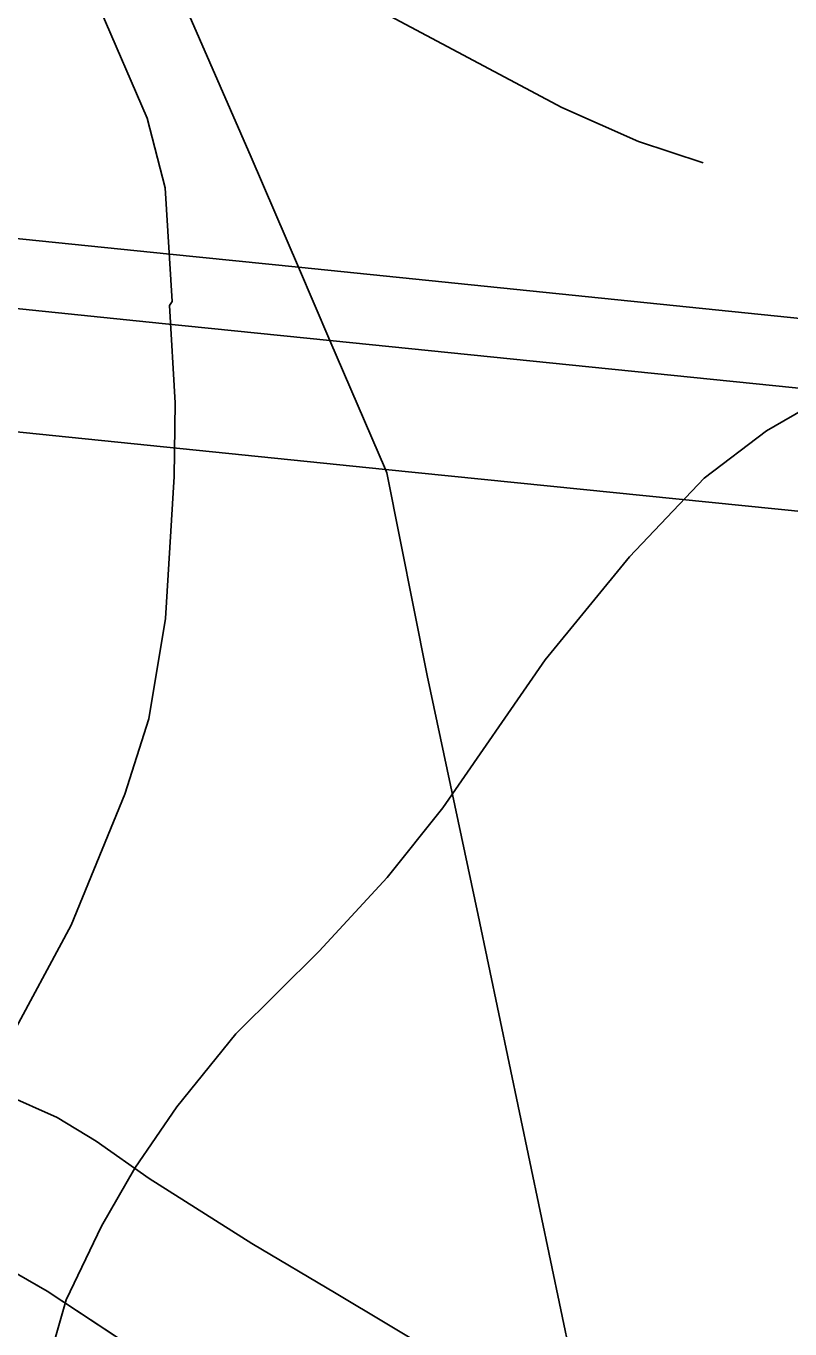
# Model space of a CAD drawing. Extents: x -662620 to -656370, y -1067090 to -1062990.
# Drawn here: x -659265.6 to -659132.3, y -1064575.4 to -1064347.8 of the extents above; entities that cross this region are included whole.
import ezdxf

# ---------------------------------------------------------------- set-up
doc = ezdxf.new("R2010")
doc.units = 0
for name, color, linetype in [('ELEK__VEDENÍ_VN_-_NADZEMNÍ', 7, 'Continuous'), ('ELEK__VEDENÍ_VVN_-_NADZEMNÍ', 7, 'Continuous'), ('OBVOD_PÚ', 7, 'Continuous'), ('ORNÁ_PŮDA_-_STÁVAJÍCÍ', 7, 'Continuous'), ('Trvalý_trávní_porost_-_stávající', 7, 'Continuous'), ('VRSTEVNICE_ZÁKLADNÍ', 7, 'Continuous')]:
    doc.layers.add(name, color=color, linetype=linetype)

msp = doc.modelspace()

# ---------------------------------------------------------------- linework, layer by layer
at = {"layer": 'ELEK__VEDENÍ_VN_-_NADZEMNÍ'}
for points in [[(-659436.3, -1064401.69), (-659365.89, -1064408.76), (-659285.52, -1064416.87), (-659202.89, -1064425.33)], [(-659202.89, -1064425.33), (-659202.66, -1064425.86), (-659195.61, -1064461.27), (-659186.7, -1064503.14), (-659166.89, -1064597.91), (-659147.43, -1064692.58), (-659127.16, -1064790.84), (-659109.95, -1064874.79), (-659099.04, -1064928.03)], [(-659202.89, -1064425.33), (-659202.87, -1064425.33), (-659123.42, -1064433.34), (-659039.17, -1064442.02), (-658964.38, -1064449.54), (-658883.91, -1064457.75), (-658803.31, -1064465.69), (-658730.05, -1064473.04), (-658656.44, -1064480.63), (-658574.39, -1064488.96), (-658493.4, -1064497.29), (-658425.62, -1064523.99), (-658343.49, -1064556.56), (-658326.71, -1064559.93)]]:
    msp.add_lwpolyline(points, dxfattribs=at)
at = {"layer": 'ELEK__VEDENÍ_VVN_-_NADZEMNÍ'}
for points in [[(-659212.59, -1064402.76), (-659241.86, -1064399.78), (-659588.53, -1064364.37), (-659927.91, -1064329.98), (-660254.66, -1064303.24), (-660516.66, -1064073.17), (-660833.72, -1063804.76), (-661111.8, -1063569.65)], [(-659356.4, -1064068.25), (-659321.79, -1064148.56), (-659286.87, -1064229.18), (-659251.57, -1064312.81), (-659226.35, -1064370.73), (-659218.08, -1064389.98)], [(-659926.77, -1064317.9), (-659587.23, -1064352.28), (-659240.54, -1064387.68), (-659218.08, -1064389.98)], [(-659218.08, -1064389.98), (-659212.59, -1064402.76)], [(-659218.08, -1064389.98), (-658852.47, -1064427.42), (-658490.13, -1064464.32), (-658238.99, -1064486.08)], [(-658491.32, -1064476.36), (-658853.78, -1064439.3), (-659212.59, -1064402.76)], [(-659212.59, -1064402.76), (-659202.89, -1064425.33)]]:
    msp.add_lwpolyline(points, dxfattribs=at)
at = {"layer": 'OBVOD_PÚ'}
for points in [[(-659261.9, -1064568.85), (-659277.21, -1064560.06)], [(-659231.72, -1064588.74), (-659261.9, -1064568.85)]]:
    msp.add_lwpolyline(points, dxfattribs=at)
at = {"layer": 'ORNÁ_PŮDA_-_STÁVAJÍCÍ'}
for p, q in [((-659260.17, -1064538.51), (-659269.33, -1064534.44)), ((-659253.38, -1064542.63), (-659260.17, -1064538.51)), ((-659244.14, -1064549.12), (-659253.38, -1064542.63)), ((-659226.22, -1064560.52), (-659244.14, -1064549.12)), ((-659211.48, -1064569.23), (-659226.22, -1064560.52)), ((-659193.52, -1064580.03), (-659211.48, -1064569.23))]:
    msp.add_line(p, q, dxfattribs=at)
msp.add_lwpolyline([(-659193.52, -1064580.03), (-659211.48, -1064569.23), (-659226.22, -1064560.52), (-659244.14, -1064549.12), (-659253.38, -1064542.63), (-659260.17, -1064538.51), (-659269.33, -1064534.44)], dxfattribs=at)
at = {"layer": 'Trvalý_trávní_porost_-_stávající'}
for p, q in [((-659269.33, -1064534.44), (-659260.17, -1064538.51)), ((-659260.17, -1064538.51), (-659253.38, -1064542.63)), ((-659253.38, -1064542.63), (-659244.14, -1064549.12)), ((-659244.14, -1064549.12), (-659226.22, -1064560.52)), ((-659261.9, -1064568.85), (-659277.21, -1064560.06)), ((-659226.22, -1064560.52), (-659211.48, -1064569.23)), ((-659231.72, -1064588.74), (-659261.9, -1064568.85)), ((-659211.48, -1064569.23), (-659193.52, -1064580.03))]:
    msp.add_line(p, q, dxfattribs=at)
for points in [[(-659269.33, -1064534.44), (-659260.17, -1064538.51), (-659253.38, -1064542.63), (-659244.14, -1064549.12), (-659226.22, -1064560.52), (-659211.48, -1064569.23), (-659193.52, -1064580.03)], [(-659231.72, -1064588.74), (-659261.9, -1064568.85), (-659277.21, -1064560.06)]]:
    msp.add_lwpolyline(points, dxfattribs=at)
at = {"layer": 'VRSTEVNICE_ZÁKLADNÍ'}
for points in [[(-659260.89, -1064325.92), (-659244.46, -1064363.94), (-659241.31, -1064376.09), (-659240.12, -1064395.97), (-659240.6, -1064396.67), (-659239.6, -1064413.68), (-659239.74, -1064426.54), (-659241.27, -1064451.34), (-659244.17, -1064468.85), (-659248.39, -1064482.02), (-659257.75, -1064504.87), (-659268.61, -1064525.17), (-659298.91, -1064573.33), (-659298.77, -1064573.91), (-659313.8, -1064594.83), (-659314.21, -1064594.63), (-659315.21, -1064597.2), (-659324.5, -1064612.07), (-659339.36, -1064644.23), (-659349.37, -1064685.14), (-659349.94, -1064692.97), (-659349.66, -1064703.26)], [(-659147.42, -1064371.72), (-659158.71, -1064368), (-659172.13, -1064362.08), (-659204.79, -1064344.66)], [(-659128.4, -1064413.96), (-659136.4, -1064418.54), (-659147.26, -1064426.83), (-659160.27, -1064440.55), (-659174.99, -1064458.56), (-659192.86, -1064484.43), (-659202.58, -1064496.58), (-659214.44, -1064509.44), (-659229.02, -1064523.88), (-659239.31, -1064536.6), (-659246.6, -1064547.32), (-659252.46, -1064557.47), (-659258.61, -1064570.33), (-659261.89, -1064581.77)], [(-659128.4, -1064413.96), (-659136.4, -1064418.54), (-659147.26, -1064426.83), (-659160.27, -1064440.55), (-659174.99, -1064458.56), (-659192.86, -1064484.43), (-659202.58, -1064496.58), (-659214.44, -1064509.44), (-659229.02, -1064523.88), (-659239.31, -1064536.6), (-659246.6, -1064547.32), (-659252.46, -1064557.47), (-659258.61, -1064570.33), (-659261.89, -1064581.77)]]:
    msp.add_lwpolyline(points, dxfattribs=at)

doc.saveas('drawing.dxf')
